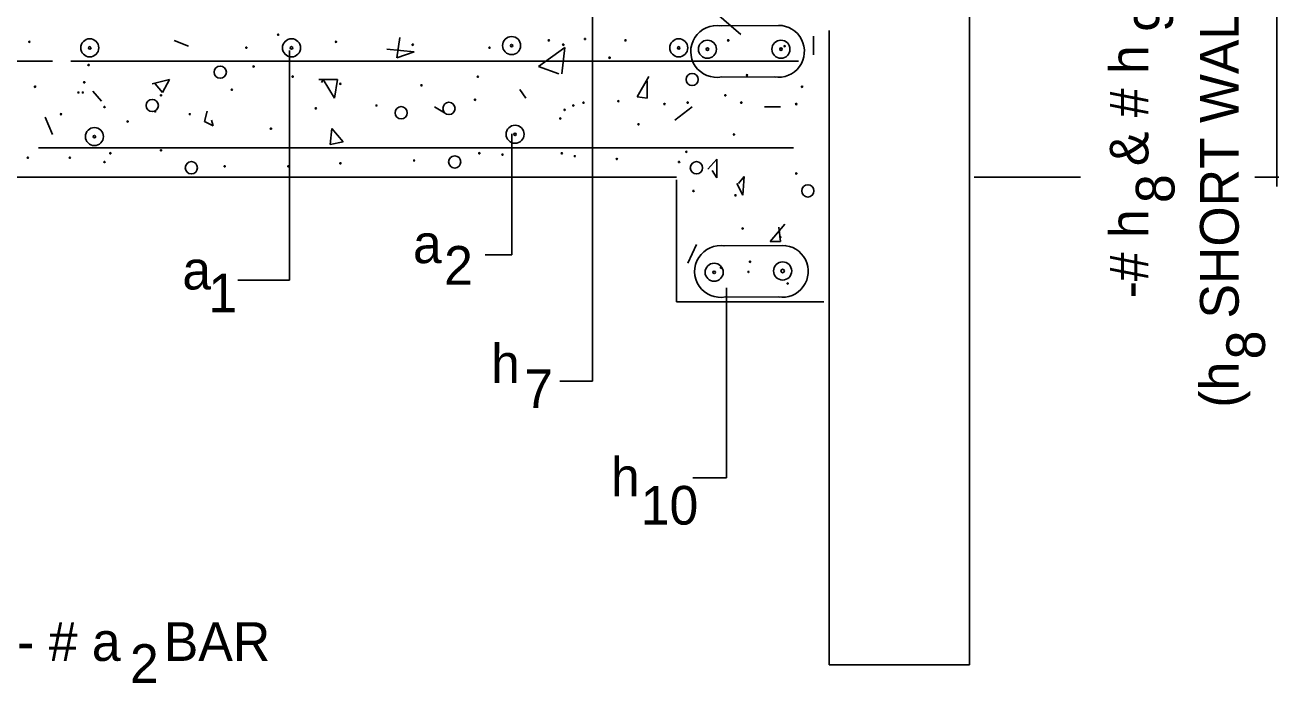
# Model space of a CAD drawing. Extents: x 2133490 to 2172050, y 2138301 to 2145980.
# Drawn here: x 2140190.6 to 2140384.9, y 2145222.5 to 2145324.5 of the extents above; entities that cross this region are included whole.
import ezdxf

# ---------------------------------------------------------------- set-up
doc = ezdxf.new("R2010")
doc.units = 0
for name, color, linetype in [('Level 40', 7, 'Continuous'), ('Level 63', 7, 'Continuous'), ('ROW_PR_Notes', 7, 'Continuous')]:
    doc.layers.add(name, color=color, linetype=linetype)

msp = doc.modelspace()

# ---------------------------------------------------------------- linework, layer by layer
at = {"layer": 'Level 40'}
for p, q in [((2140298.22, 2145324.39), (2140307.79, 2145324.41)), ((2140306.85, 2145316.42), (2140298.54, 2145316.46)), ((2140298.82, 2145290.29), (2140308.39, 2145290.3)), ((2140307.45, 2145282.32), (2140299.14, 2145282.36))]:
    msp.add_line(p, q, dxfattribs=at)
for centre, radius in [((2140191.22, 2145321.89), 0.0945), ((2140200.6, 2145320.96), 1.4), ((2140229.79, 2145323.01), 0.0945), ((2140231.86, 2145320.96), 1.4), ((2140238.76, 2145321.89), 0.0945), ((2140265.97, 2145321.31), 1.4), ((2140271.73, 2145322.11), 0.0945), ((2140277.34, 2145322.33), 0.0945), ((2140283.62, 2145322.11), 0.0945), ((2140291.87, 2145320.96), 1.4), ((2140296.32, 2145320.75), 1.4), ((2140299.54, 2145322.11), 0.0945), ((2140307.71, 2145320.75), 1.4), ((2140200.6, 2145320.95), 0.19), ((2140224.86, 2145320.99), 0.0945), ((2140231.86, 2145320.95), 0.19), ((2140250.65, 2145321.44), 0.0945), ((2140262.54, 2145320.99), 0.0945), ((2140265.97, 2145321.31), 0.19), ((2140273.97, 2145321.44), 0.0945), ((2140291.87, 2145320.95), 0.19), ((2140296.32, 2145320.75), 0.19), ((2140307.71, 2145320.75), 0.19), ((2140308.29, 2145321.21), 0.0945), ((2140200.41, 2145318.3), 0.0945), ((2140220.82, 2145317.18), 0.945), ((2140225.98, 2145318.07), 0.0945), ((2140281.15, 2145319.42), 0.0945), ((2140232.04, 2145316.5), 0.0945), ((2140260.74, 2145316.5), 0.0945), ((2140293.94, 2145316.05), 0.945), ((2140302.46, 2145316.73), 0.0945), ((2140192.12, 2145314.93), 0.0945), ((2140198.84, 2145314.04), 0.0945), ((2140199.52, 2145314.04), 0.0945), ((2140199.74, 2145315.61), 0.0945), ((2140222.62, 2145314.48), 0.0945), ((2140239.44, 2145315.38), 0.0945), ((2140252, 2145315.16), 0.0945), ((2140310.98, 2145314.93), 0.0945), ((2140210.28, 2145312.02), 0.945), ((2140211.63, 2145313.59), 0.0945), ((2140245.04, 2145312.02), 0.0945), ((2140256.26, 2145311.57), 0.945), ((2140260.29, 2145312.91), 0.0945), ((2140275.54, 2145312.02), 0.0945), ((2140277.12, 2145312.47), 0.0945), ((2140282.5, 2145312.69), 0.0945), ((2140289.67, 2145312.24), 0.0945), ((2140293.26, 2145312.47), 0.0945), ((2140299.09, 2145313.59), 0.0945), ((2140301.56, 2145312.47), 0.0945), ((2140310.08, 2145312.24), 0.0945), ((2140196.15, 2145310.67), 0.0945), ((2140202.88, 2145311.79), 0.0945), ((2140210.73, 2145311.12), 0.0945), ((2140216.11, 2145310.67), 0.0945), ((2140235.62, 2145311.57), 0.0945), ((2140248.86, 2145310.9), 0.945), ((2140273.53, 2145310), 0.0945), ((2140274.2, 2145311.34), 0.0945), ((2140201.32, 2145307.2), 1.4), ((2140206.47, 2145309.55), 0.0945), ((2140228.67, 2145308.43), 0.0945), ((2140266.51, 2145307.56), 1.4), ((2140285.64, 2145309.1), 0.0945), ((2140201.32, 2145307.2), 0.19), ((2140266.51, 2145307.56), 0.19), ((2140300.44, 2145307.53), 0.0945), ((2140203.78, 2145304.62), 0.0945), ((2140211.63, 2145305.07), 0.0945), ((2140257.15, 2145303.27), 0.945), ((2140260.97, 2145304.62), 0.0945), ((2140264.56, 2145304.39), 0.0945), ((2140273.75, 2145304.62), 0.0945), ((2140275.77, 2145304.17), 0.0945), ((2140293.04, 2145304.84), 0.0945), ((2140190.99, 2145303.94), 0.0945), ((2140197.5, 2145303.94), 0.0945), ((2140202.88, 2145303.27), 0.0945), ((2140216.34, 2145302.37), 0.945), ((2140221.5, 2145302.6), 0.0945), ((2140231.36, 2145302.6), 0.0945), ((2140239.44, 2145303.05), 0.0945), ((2140250.87, 2145303.49), 0.0945), ((2140282.27, 2145303.72), 0.0945), ((2140291.92, 2145303.27), 0.0945), ((2140294.61, 2145302.37), 0.945), ((2140310.08, 2145301.48), 0.0945), ((2140294.16, 2145298.78), 0.0945), ((2140311.88, 2145298.78), 0.945), ((2140300.66, 2145298.11), 0.0945), ((2140301.78, 2145292.95), 0.0945), ((2140307.62, 2145291.61), 0.0945), ((2140297.36, 2145286.17), 1.4), ((2140298.42, 2145286.9), 0.0945), ((2140302.91, 2145287.8), 0.0945), ((2140307.97, 2145286.37), 1.4), ((2140297.36, 2145286.17), 0.19), ((2140302.68, 2145286.23), 0.0945), ((2140307.97, 2145286.37), 0.276), ((2140308.74, 2145284.43), 0.0945)]:
    msp.add_circle(centre, radius, dxfattribs=at)
for centre, start, end in [((2140297.75, 2145320.4), 80.2878, 281.2636), ((2140307.32, 2145320.42), 260.9762, 90), ((2140298.35, 2145286.3), 80.2878, 281.2636), ((2140307.92, 2145286.31), 260.9762, 90)]:
    msp.add_arc(centre, 4.02, start, end, dxfattribs=at)
at = {"layer": 'ROW_PR_Notes'}
for p, q in [((2140336.92, 2145225.31), (2140336.92, 2145418.48)), ((2140384.57, 2145418.2), (2140384.57, 2145299.46)), ((2140288.37, 2145334.41), (2140301.51, 2145323)), ((2140278.53, 2145327.99), (2140278.53, 2145269.29)), ((2140315.18, 2145323.63), (2140315.18, 2145225.31)), ((2140213.65, 2145322.11), (2140215.89, 2145321.21)), ((2140248.63, 2145322.56), (2140248.18, 2145319.42)), ((2140312.77, 2145322.78), (2140312.77, 2145319.87)), ((2140231.56, 2145320.55), (2140231.56, 2145284.94)), ((2140250.87, 2145320.32), (2140246.61, 2145320.76)), ((2140248.18, 2145319.42), (2140250.87, 2145320.32)), ((2140274.2, 2145320.99), (2140270.16, 2145318.07)), ((2140273.75, 2145316.95), (2140274.2, 2145320.99)), ((2140194.81, 2145318.91), (2140111.4, 2145318.91)), ((2140310.41, 2145318.91), (2140197.67, 2145318.91)), ((2140270.16, 2145318.07), (2140273.3, 2145316.95)), ((2140212.97, 2145316.05), (2140210.28, 2145315.38)), ((2140211.85, 2145314.04), (2140212.97, 2145316.05)), ((2140238.99, 2145316.05), (2140236.07, 2145316.05)), ((2140236.52, 2145315.6), (2140236.75, 2145316.05)), ((2140236.75, 2145316.05), (2140238.54, 2145313.14)), ((2140238.54, 2145313.14), (2140238.99, 2145316.05)), ((2140287.21, 2145316.5), (2140285.41, 2145313.36)), ((2140202.43, 2145312.69), (2140201.09, 2145314.26)), ((2140210.73, 2145315.38), (2140211.85, 2145314.04)), ((2140267.25, 2145314.48), (2140268.15, 2145313.14)), ((2140286.98, 2145313.14), (2140286.98, 2145315.83)), ((2140285.41, 2145313.36), (2140286.98, 2145313.14)), ((2140193.69, 2145310.22), (2140194.81, 2145307.53)), ((2140218.8, 2145311.12), (2140218.35, 2145309.55)), ((2140255.59, 2145310.89), (2140254.01, 2145311.79)), ((2140291.24, 2145309.77), (2140293.94, 2145311.79)), ((2140307.62, 2145311.79), (2140305.15, 2145311.79)), ((2140218.35, 2145309.55), (2140219.7, 2145308.88)), ((2140219.7, 2145308.88), (2140219.48, 2145309.77)), ((2140238.09, 2145308.43), (2140237.87, 2145305.96)), ((2140239.89, 2145306.41), (2140238.09, 2145308.43)), ((2140237.87, 2145305.96), (2140239.89, 2145306.41)), ((2140266, 2145307.64), (2140266, 2145288.86)), ((2140309.66, 2145305.48), (2140192.67, 2145305.48)), ((2140296.4, 2145302.15), (2140297.75, 2145303.72)), ((2140297.75, 2145303.72), (2140297.75, 2145300.8)), ((2140126.18, 2145300.91), (2140291.51, 2145300.91)), ((2140291.51, 2145300.51), (2140291.51, 2145281.61)), ((2140297.75, 2145300.8), (2140297.07, 2145301.93)), ((2140301.11, 2145299.91), (2140302.01, 2145301.03)), ((2140302.01, 2145301.03), (2140301.79, 2145298.11)), ((2140337.63, 2145300.91), (2140354.15, 2145300.91)), ((2140381.16, 2145300.91), (2140384.88, 2145300.91)), ((2140301.79, 2145298.11), (2140300.89, 2145299.91)), ((2140308.29, 2145293.63), (2140306.05, 2145290.94)), ((2140307.62, 2145290.94), (2140307.39, 2145293.18)), ((2140306.05, 2145290.94), (2140307.62, 2145290.94)), ((2140266, 2145288.86), (2140261.89, 2145288.86)), ((2140293.26, 2145287.57), (2140294.61, 2145290.49)), ((2140231.56, 2145284.94), (2140223.54, 2145284.94)), ((2140299.27, 2145283.77), (2140299.27, 2145254.31)), ((2140291.51, 2145281.61), (2140314.37, 2145281.61)), ((2140278.53, 2145269.29), (2140273.44, 2145269.29)), ((2140294.07, 2145254.31), (2140299.27, 2145254.31)), ((2140315.18, 2145225.31), (2140336.92, 2145225.31))]:
    msp.add_line(p, q, dxfattribs=at)

# ---------------------------------------------------------------- texts
at = {"layer": 'Level 63'}
for s, p in [('(h   SHORT WALL) (h   LONG WALL)', (2140378.65, 2145265.18)), ('  -# h   & # h   BARS @   " CTS', (2140364.65, 2145277.66)), ('9', (2140368.44, 2145323.41)), ('8', (2140368.7, 2145296.9)), ('8', (2140382.73, 2145272.67))]:
    msp.add_text(s, height=6, rotation=90, dxfattribs=at).set_placement(p)
msp.add_text('1 - # a   BAR', height=6, dxfattribs=at).set_placement((2140182.63, 2145225.93))
at = {"layer": 'ROW_PR_Notes'}
for s, p in [('a', (2140250.68, 2145287.59)), ('2', (2140255.5, 2145284.24)), ('a', (2140214.94, 2145283.51)), ('1', (2140218.99, 2145279.96)), ('h', (2140262.78, 2145269.03)), ('7', (2140267.92, 2145265.12)), ('h', (2140281.36, 2145251.46)), ('10', (2140285.98, 2145247.06)), ('2', (2140206.82, 2145222.52))]:
    msp.add_text(s, height=6, dxfattribs=at).set_placement(p)

doc.saveas('drawing.dxf')
